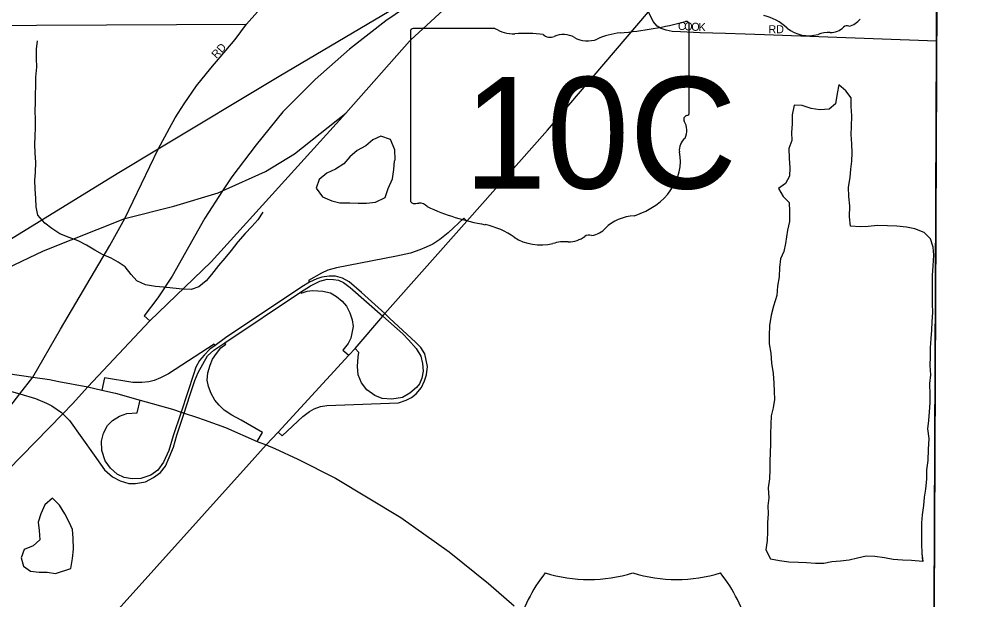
# Model space of a CAD drawing. Extents: x 1857828 to 2277390, y 930619 to 1324581.
# Drawn here: x 2108114 to 2114059, y 1229984 to 1233613 of the extents above; entities that cross this region are included whole.
import ezdxf

# ---------------------------------------------------------------- set-up
doc = ezdxf.new("R2010")
doc.units = 0
for name, color, linetype in [('GM_X_Adjacent_County', 7, 'Continuous'), ('GM_X_City_Street', 7, 'Continuous'), ('GM_X_City_Street_Text', 7, 'Continuous'), ('GM_X_Corporation', 7, 'Continuous'), ('GM_X_County', 7, 'Continuous'), ('GM_X_Interchange_Ramps', 7, 'Continuous'), ('GM_X_Interstate_Route', 7, 'Continuous'), ('GM_X_Interstate_Shield', 7, 'Continuous'), ('GM_X_Minor_Lake', 7, 'Continuous'), ('GM_X_Minor_River', 7, 'Continuous'), ('GM_X_State_Location', 7, 'Continuous'), ('GM_X_State_Route', 7, 'Continuous'), ('GM_X_State_Shield', 7, 'Continuous')]:
    doc.layers.add(name, color=color, linetype=linetype)

msp = doc.modelspace()

# ---------------------------------------------------------------- linework, layer by layer
at = {"layer": 'GM_X_Adjacent_County'}
msp.add_lwpolyline([(2114711.1, 1221285.7), (2113746.9, 1221286.8), (2113809.5, 1227825.9), (2113820.5, 1229023.2), (2113829.3, 1229946.4), (2113843.3, 1233474.2), (2113846.2, 1234211.5), (2113846.5, 1234297.9), (2113848.7, 1234862), (2113849.5, 1235042.4), (2113850.6, 1235339.5), (2113861.7, 1238095.7), (2113878.9, 1241104.5), (2113902.2, 1245192.6), (2113906.2, 1245908.9), (2113929.8, 1250070.4), (2113930.6, 1250409.5), (2113939.3, 1254153.1), (2113939.6, 1254280.1), (2113953.5, 1260222.9), (2113955.8, 1261185.2), (2113962.6, 1263937.9), (2113963, 1264130)], dxfattribs=at)
at = {"layer": 'GM_X_City_Street'}
for points in [[(2108056.2, 1231191.5), (2108118.1, 1231271.4), (2108199.9, 1231376.8), (2108372.2, 1231676.4), (2108681.5, 1232197.3), (2108774.9, 1232367.2), (2108982.8, 1232799.2), (2109053.2, 1232932), (2109088.2, 1232994.8), (2109144.7, 1233084), (2109222.9, 1233195.7), (2109311.1, 1233305.6), (2109464.2, 1233484.8), (2109534.6, 1233580.3), (2109707.4, 1233775.9)], [(2113843.2, 1233474.2), (2112770.2, 1233513.2), (2112649.9, 1233519.2), (2112525.7, 1233523), (2112367.4, 1233526.2), (2112245.2, 1233532), (2112193, 1233535.1), (2112154.9, 1233542.5), (2112124.6, 1233554), (2112100.3, 1233567.6), (2112073.8, 1233597.2), (2112044.9, 1233658.6)], [(2102670.7, 1233593.1), (2103165.4, 1233607.1), (2103588.2, 1233609.4), (2103954, 1233608.1), (2104070.4, 1233609.1), (2106848.1, 1233567.7), (2107346.5, 1233570), (2109534.6, 1233580.3)], [(2109551.4, 1230835.7), (2109656.9, 1230953.1), (2109732.1, 1231033.2), (2110174.7, 1231513.4), (2110213.2, 1231554.7)], [(2108119.1, 1229243), (2109551.4, 1230835.7)]]:
    msp.add_lwpolyline(points, dxfattribs=at)
at = {"layer": 'GM_X_Corporation'}
msp.add_lwpolyline([(2113906.2, 1245908.9), (2113890.9, 1243217.2), (2113849.1, 1234218.1), (2113829.3, 1229946.4), (2113744.8, 1221267.2), (2112015.1, 1221289.3), (2108462.7, 1221311.6), (2108435.6, 1221318.7), (2108389.2, 1221316.1), (2108204.3, 1221319.4), (2095838.9, 1221294.6), (2094008.8, 1221306.3), (2090317.5, 1221329.8), (2090283.5, 1221329.8), (2090249.5, 1221329.8), (2087936.7, 1221317.6), (2086892.2, 1221272.8), (2087018.7, 1245699), (2100580.4, 1245842), (2107567, 1245842.9)], close=True, dxfattribs=at)
at = {"layer": 'GM_X_County'}
msp.add_lwpolyline([(2113963, 1264130), (2113962.6, 1263937.9), (2113955.8, 1261185.2), (2113953.5, 1260222.9), (2113939.6, 1254280.1), (2113939.3, 1254153.1), (2113930.6, 1250409.5), (2113929.8, 1250070.4), (2113906.2, 1245908.9), (2113902.2, 1245192.6), (2113878.9, 1241104.5), (2113861.7, 1238095.7), (2113850.6, 1235339.5), (2113849.5, 1235042.4), (2113848.7, 1234862), (2113846.5, 1234297.9), (2113846.2, 1234211.5), (2113843.3, 1233474.2), (2113829.3, 1229946.4), (2113820.5, 1229023.2), (2113809.5, 1227825.9), (2113746.9, 1221286.8), (2114711.1, 1221285.7)], dxfattribs=at)
at = {"layer": 'GM_X_Interchange_Ramps'}
for points in [[(2111239.1, 1234056), (2111194.2, 1234117.5), (2110699.9, 1233824.6), (2109737.6, 1233254.5), (2108982.8, 1232799.2), (2108727.7, 1232645.3), (2107626.4, 1231970.1), (2107434, 1231857), (2107237.2, 1231759.4), (2107045.7, 1231678.1), (2106834.3, 1231609.4), (2106659.1, 1231567.8), (2106476.7, 1231538.9), (2106315.9, 1231520.9), (2106037.7, 1231511.8), (2106037.7, 1231439.8)], [(2110699.9, 1233824.6), (2110709.3, 1233808.8), (2110404.4, 1233600.5), (2110178.1, 1233424.7), (2109963.3, 1233234.6), (2109762.3, 1233033.1), (2109594.8, 1232826.9), (2109442.1, 1232627.1), (2109384.9, 1232539.5), (2109274.1, 1232369.9), (2109069.8, 1232007.4), (2108980.1, 1231871.9), (2108895.8, 1231759.9), (2108929.9, 1231727.3)], [(2110911.7, 1232351.2), (2110891.1, 1232369.5), (2110794, 1232276.9), (2110742, 1232236.7), (2110697.8, 1232207.2), (2110657.3, 1232187.1), (2110616.6, 1232172), (2110557.9, 1232151), (2110472.4, 1232131.6), (2110097.1, 1232059.6), (2110043.3, 1232043.8), (2110003.1, 1232025.6), (2109922.5, 1231979.2), (2109928.3, 1231969.2)], [(2107905, 1231332.2), (2108118.1, 1231271.4), (2108216.2, 1231243.4), (2108286.4, 1231214.1), (2108319.1, 1231196.8), (2108379.8, 1231154.3), (2108388.2, 1231146), (2108428.2, 1231106.1), (2108582.3, 1230888.1), (2108648.1, 1230797.5), (2108697.6, 1230753.1), (2108744.7, 1230727.7), (2108798.9, 1230712.8), (2108840.9, 1230711.3), (2108903.9, 1230722.3), (2108954.6, 1230749.2), (2108997.4, 1230780.7), (2109028.3, 1230820.5), (2109052.1, 1230873.9), (2109079.2, 1230939), (2109099, 1231012.7), (2109144.9, 1231151.8), (2109181.4, 1231262.3), (2109212, 1231355.5), (2109232.2, 1231404.9), (2109262.5, 1231457.4), (2109291.5, 1231508.6), (2109331.5, 1231545), (2109399.8, 1231590.6), (2109872.5, 1231905.9), (2109934.8, 1231947.4), (2109992.4, 1231974.6), (2110038.5, 1231987.1), (2110078.3, 1231986.5), (2110108.3, 1231981.2), (2110140.6, 1231966.5), (2110181.6, 1231936.1), (2110386.6, 1231757.9), (2110511, 1231647.2), (2110545.7, 1231610.1), (2110593.8, 1231554), (2110622.8, 1231506.3), (2110634.3, 1231461.7), (2110637.4, 1231413.5), (2110628.9, 1231369.2), (2110615.2, 1231334.2), (2110596.4, 1231312.4), (2110553.9, 1231276.1), (2110509.1, 1231249.7), (2110443.2, 1231238.2), (2110382.2, 1231243.1), (2110336, 1231261.3), (2110286.6, 1231296.7), (2110252.7, 1231341.2), (2110233, 1231390.7), (2110228, 1231443.4), (2110231.3, 1231502.8), (2110237.1, 1231530), (2110213.2, 1231554.7)], [(2109732.1, 1231033.2), (2109758.2, 1231010.4), (2109887.4, 1231129.4), (2109928, 1231162.2), (2109958, 1231178.8), (2109996.5, 1231192.6), (2110036.3, 1231198.5), (2110092, 1231200.3), (2110484.1, 1231216.2), (2110532, 1231232.2), (2110566, 1231249.5), (2110594.1, 1231272), (2110626.8, 1231310.9), (2110647.3, 1231352.4), (2110657.9, 1231390.5), (2110664.6, 1231443.5), (2110657.3, 1231482.2), (2110647.4, 1231521.3), (2110623.6, 1231561.6), (2110593, 1231592.8), (2110428.3, 1231744.4), (2110397.5, 1231772.8), (2110253.6, 1231905.3), (2110174.8, 1231970.8), (2110133.9, 1231994.8), (2110090.8, 1232006.2), (2110051, 1232006.8), (2110004.8, 1232000.8), (2109974.7, 1231990.6), (2109928.3, 1231969.2), (2109880.7, 1231940.2), (2109402.9, 1231621), (2109338.7, 1231574.5), (2109305.4, 1231550.5), (2109269.4, 1231514.3), (2109241.3, 1231479.3), (2109218.8, 1231439.4), (2109205.3, 1231399.3), (2109126.4, 1231157.9), (2109124.4, 1231151.8), (2109077.3, 1231009.3), (2109049.6, 1230917.5), (2109016.4, 1230846), (2108980.2, 1230794.4), (2108936.1, 1230763.5), (2108874.3, 1230742.2), (2108821.1, 1230740), (2108770, 1230750.3), (2108727.2, 1230770.7), (2108686, 1230807.6), (2108651.6, 1230853.7), (2108630.7, 1230917.9), (2108629.3, 1230976.2), (2108640.7, 1231025.8), (2108665.9, 1231074.1), (2108698.6, 1231105.8), (2108740.8, 1231133.1), (2108787.3, 1231148.2), (2108852.5, 1231152.8), (2108870.8, 1231233.3)], [(2109872.5, 1231905.9), (2109876.1, 1231900.5), (2109913.7, 1231912.2), (2109945.8, 1231916.9), (2109979.9, 1231916.2), (2110010.5, 1231913.2), (2110058.6, 1231901.7), (2110096.7, 1231880.1), (2110131.2, 1231851.1), (2110158.1, 1231818.6), (2110180.3, 1231777.9), (2110194.8, 1231733.8), (2110200.7, 1231692.4), (2110192.7, 1231651.6), (2110185.4, 1231619.8), (2110168.8, 1231586.8), (2110137.1, 1231543.7), (2110174.7, 1231513.4)], [(2109338.7, 1231574.5), (2109333.2, 1231582.3), (2109046.9, 1231396.6), (2108997.9, 1231371.1), (2108958.6, 1231355.5), (2108924, 1231346.2), (2108880.6, 1231343), (2108825.3, 1231343.5), (2108646.7, 1231371.4), (2108630.4, 1231295.8)], [(2109602.2, 1230975.1), (2109634, 1231031.2), (2109501.3, 1231106.4), (2109443, 1231139.4), (2109395.6, 1231170.8), (2109363.3, 1231201.7), (2109337.2, 1231233.2), (2109313.3, 1231274.3), (2109296.2, 1231317.9), (2109289.4, 1231358.1), (2109294, 1231403.7), (2109308, 1231450.2), (2109323.2, 1231489.2), (2109346.5, 1231523.4), (2109374, 1231558.5), (2109405.1, 1231582.7), (2109399.8, 1231590.6)]]:
    msp.add_lwpolyline(points, dxfattribs=at)
at = {"layer": 'GM_X_Interstate_Route'}
for points in [[(2110552.8, 1233474.3), (2110561, 1233483.5), (2110862.6, 1233762.7), (2111160.2, 1233994.5)], [(2110154, 1233025.6), (2110552.8, 1233474.3)], [(2107005.8, 1231285.3), (2107187.4, 1231442.9), (2107229.3, 1231478.9), (2107527.6, 1231717.2), (2107828.7, 1231936.3), (2108039.8, 1232055.8), (2108266.2, 1232165.3), (2108774.9, 1232367.2), (2109080.3, 1232443.1), (2109357.5, 1232527.1), (2109384.9, 1232539.5), (2109653.8, 1232661.4), (2109834.1, 1232770.6), (2110154, 1233025.6)], [(2107187.4, 1231442.9), (2107588, 1231435), (2107831.7, 1231420.6), (2107883.9, 1231417.3), (2108043.3, 1231399.9), (2108199.9, 1231376.8), (2108304.4, 1231361.3), (2108363.4, 1231349.8), (2108544, 1231315.5)], [(2108544, 1231315.5), (2108630.4, 1231295.8), (2108716.8, 1231276.1), (2108870.8, 1231233.3), (2109071.6, 1231176.1), (2109126.4, 1231157.9), (2109144.9, 1231151.8), (2109222.2, 1231126.1), (2109270.1, 1231109.3)], [(2109270.1, 1231109.3), (2109403.3, 1231062.4), (2109602.2, 1230975.1), (2109656.9, 1230953.1), (2109711.7, 1230931), (2109856, 1230863.4), (2110090.1, 1230744.4), (2110497.9, 1230498.8), (2110801.2, 1230285.4), (2111046.8, 1230086.3), (2111206.8, 1229948.7)]]:
    msp.add_lwpolyline(points, dxfattribs=at)
at = {"layer": 'GM_X_Interstate_Shield'}
for centre, start, end in [((2112135, 1229571.5), 141.66896, 165.80665), ((2111673.5, 1231049.5), 253.00908, 286.99093), ((2112221.4, 1231049.5), 253.00908, 286.99093), ((2111759.9, 1229571.5), 14.19335, 38.33104)]:
    msp.add_arc(centre, 937.5, start, end, dxfattribs=at)
at = {"layer": 'GM_X_Minor_Lake'}
for points in [[(2113759.4, 1230227), (2113754.6, 1230276.1), (2113751.5, 1230334.3), (2113752.2, 1230404.6), (2113753, 1230466.9), (2113756.1, 1230517.1), (2113765, 1230573.5), (2113768.1, 1230625.8), (2113777.1, 1230676.2), (2113783.9, 1230740.6), (2113782.9, 1230796.8), (2113791.8, 1230855.2), (2113794.5, 1230923.5), (2113799.2, 1230991.9), (2113790, 1231053.9), (2113797.1, 1231104.3), (2113800.1, 1231158.6), (2113805, 1231214.9), (2113804.1, 1231265.1), (2113802.7, 1231337.3), (2113807.7, 1231389.6), (2113804.6, 1231449.8), (2113805.5, 1231504.1), (2113806.5, 1231558.3), (2113811.4, 1231616.6), (2113814.4, 1231668.9), (2113817.5, 1231721.2), (2113820.3, 1231781.5), (2113819.4, 1231831.6), (2113818.3, 1231887.8), (2113819.2, 1231946.1), (2113820, 1232010.4), (2113822.8, 1232070.7), (2113827.6, 1232137), (2113822.6, 1232187.1), (2113805.6, 1232239), (2113766.6, 1232280.4), (2113708, 1232301.4), (2113657.6, 1232312.4), (2113597.2, 1232319.3), (2113538.9, 1232322.2), (2113474.6, 1232322.9), (2113416.5, 1232317.8), (2113366.3, 1232314.8), (2113306, 1232319.6), (2113300.9, 1232377.8), (2113303.6, 1232446.1), (2113296.5, 1232504.2), (2113295.3, 1232562.4), (2113304.2, 1232622.8), (2113309.3, 1232675.1), (2113314.3, 1232725.4), (2113317.3, 1232777.7), (2113314.3, 1232833.9), (2113311.1, 1232892.1), (2113312.2, 1232942.3), (2113315, 1233008.6), (2113311.8, 1233066.8), (2113310.8, 1233121), (2113277.8, 1233164.5), (2113235, 1233201.8), (2113223.9, 1233147.4), (2113213.1, 1233082.9), (2113173.6, 1233050), (2113115.4, 1233044.9), (2113061, 1233053.9), (2113004.5, 1233072.8), (2112954.2, 1233073.9), (2112943.3, 1233015.4), (2112942.4, 1232959.2), (2112937.4, 1232904.8), (2112940.3, 1232854.7)], [(2113759.7, 1230224), (2113754.6, 1230276.1), (2113751.5, 1230334.3), (2113752.2, 1230404.6), (2113753, 1230466.9), (2113756.1, 1230517.1), (2113765, 1230573.5), (2113768.1, 1230625.8), (2113777.1, 1230676.2), (2113783.9, 1230740.6), (2113782.9, 1230796.8), (2113791.8, 1230855.2), (2113794.5, 1230923.5), (2113799.2, 1230991.9), (2113790, 1231053.9), (2113797.1, 1231104.3), (2113800.1, 1231158.6), (2113805, 1231214.9), (2113804.1, 1231265.1), (2113802.7, 1231337.3), (2113807.7, 1231389.6), (2113804.6, 1231449.8), (2113805.5, 1231504.1), (2113806.5, 1231558.3), (2113811.4, 1231616.6), (2113814.4, 1231668.9), (2113817.5, 1231721.2), (2113820.3, 1231781.5), (2113819.4, 1231831.6), (2113818.3, 1231887.8), (2113819.2, 1231946.1), (2113820, 1232010.4), (2113822.8, 1232070.7), (2113827.6, 1232137), (2113822.6, 1232187.1), (2113805.6, 1232239), (2113766.6, 1232280.4), (2113708, 1232301.4), (2113657.6, 1232312.4), (2113597.2, 1232319.3), (2113538.9, 1232322.2), (2113474.6, 1232322.9), (2113416.5, 1232317.8), (2113366.3, 1232314.8), (2113306, 1232319.6), (2113300.9, 1232377.8), (2113303.6, 1232446.1), (2113296.5, 1232504.2), (2113295.3, 1232562.4), (2113304.2, 1232622.8), (2113309.3, 1232675.1), (2113314.3, 1232725.4), (2113317.3, 1232777.7), (2113314.3, 1232833.9), (2113311.1, 1232892.1), (2113312.2, 1232942.3), (2113315, 1233008.6), (2113311.8, 1233066.8), (2113310.8, 1233121), (2113277.8, 1233164.5), (2113235, 1233201.8), (2113223.9, 1233147.4), (2113213.1, 1233082.9), (2113173.6, 1233050), (2113115.4, 1233044.9), (2113061, 1233053.9), (2113004.5, 1233072.8), (2112954.2, 1233073.9), (2112943.3, 1233015.4), (2112942.4, 1232959.2), (2112937.4, 1232904.8), (2112940.3, 1232854.7)], [(2110458.5, 1232725.8), (2110462.5, 1232734.2), (2110461.3, 1232796.4), (2110434, 1232860.1), (2110373.3, 1232881), (2110323.6, 1232858), (2110280.1, 1232821), (2110226.4, 1232791.8), (2110179, 1232752.7), (2110141.7, 1232707.8)], [(2112940.3, 1232854.7), (2112921.2, 1232804.1), (2112924.4, 1232744), (2112927.5, 1232683.8), (2112926.5, 1232631.6), (2112901.3, 1232584.9), (2112857.7, 1232553.9), (2112886.8, 1232504.3), (2112923.6, 1232466.8), (2112926.7, 1232410.7), (2112925.9, 1232348.4), (2112912.9, 1232293.9), (2112900.4, 1232211.3), (2112891.3, 1232161), (2112870.1, 1232114.4), (2112863.1, 1232060), (2112862.2, 1232001.8), (2112851.2, 1231945.3), (2112846.3, 1231887), (2112825.5, 1231820.3), (2112810.5, 1231763.8), (2112801.7, 1231699.4), (2112798.9, 1231637.1), (2112797.9, 1231584.8), (2112809, 1231526.8), (2112814.3, 1231462.7), (2112823.5, 1231398.6), (2112828.7, 1231338.4), (2112829.7, 1231286.3), (2112832.6, 1231236.1), (2112823.6, 1231183.7), (2112810.5, 1231135.3), (2112809.5, 1231081), (2112806.6, 1231022.7), (2112807.8, 1230956.5), (2112804.8, 1230906.2), (2112803.9, 1230850), (2112802.8, 1230797.8), (2112801.9, 1230741.5), (2112792.9, 1230685.1), (2112796.1, 1230622.9), (2112791.1, 1230572.6), (2112792, 1230522.4), (2112789, 1230468.2), (2112788.1, 1230409.9), (2112787.2, 1230355.7), (2112778.2, 1230297.3), (2112807.4, 1230241.6), (2112863.9, 1230230.7), (2112922.3, 1230221.8), (2112982.5, 1230220.9), (2113032.8, 1230217.9), (2113089.1, 1230215), (2113139.3, 1230213.9), (2113189.3, 1230225), (2113243.5, 1230228), (2113297.5, 1230235.1), (2113351.5, 1230248.2), (2113405.5, 1230259.3), (2113457.8, 1230258.3), (2113518.2, 1230249.4), (2113572.6, 1230238.4), (2113630.9, 1230235.6), (2113687.2, 1230232.6), (2113759.4, 1230227)], [(2110141.7, 1232707.8), (2110090.1, 1232674.7), (2110036.3, 1232649.6), (2109988.9, 1232610.5), (2109969.9, 1232555.9), (2110009, 1232502.4), (2110067.7, 1232477.5), (2110118.2, 1232464.4), (2110180.4, 1232465.6), (2110232.7, 1232462.6), (2110284.9, 1232463.6), (2110341, 1232468.7), (2110400.7, 1232498), (2110419.7, 1232554.6), (2110446.7, 1232615.4), (2110455.6, 1232673.8), (2110458.6, 1232728.1)], [(2110141.7, 1232707.8), (2110090.1, 1232674.7), (2110036.3, 1232649.6), (2109988.9, 1232610.5), (2109969.9, 1232555.9), (2110009, 1232502.4), (2110067.7, 1232477.5), (2110118.2, 1232464.4), (2110180.4, 1232465.6), (2110232.7, 1232462.6), (2110284.9, 1232463.6), (2110341, 1232468.7), (2110400.7, 1232498), (2110419.7, 1232554.6), (2110446.7, 1232615.4), (2110455.6, 1232673.8), (2110458.5, 1232725.8)], [(2108436.7, 1230180.6), (2108447.6, 1230243.1), (2108454.5, 1230301.4), (2108451.2, 1230369.6), (2108448.1, 1230423.8), (2108427.2, 1230469.6), (2108400, 1230523.2), (2108366.9, 1230576.8), (2108323.9, 1230620.2), (2108274.5, 1230579), (2108249.4, 1230522.3), (2108234.4, 1230469.8)], [(2108234.4, 1230469.8), (2108239.4, 1230417.7), (2108244.5, 1230359.6), (2108203, 1230322.6), (2108145.2, 1230299.4), (2108128.2, 1230246.9), (2108141.2, 1230194.9), (2108186, 1230163.6), (2108240.3, 1230158.7), (2108290.5, 1230157.6), (2108340.9, 1230150.6), (2108436.7, 1230180.6)]]:
    msp.add_lwpolyline(points, dxfattribs=at)
at = {"layer": 'GM_X_Minor_River'}
msp.add_lwpolyline([(2109635.9, 1232406.3), (2109606.2, 1232357.8), (2109568.5, 1232317.3), (2109526.7, 1232272.7), (2109481, 1232222), (2109439.3, 1232167.4), (2109399.5, 1232118.8), (2109359.8, 1232074.3), (2109316.1, 1232017.6), (2109282.3, 1231977.1), (2109236.5, 1231940.5), (2109188.4, 1231924), (2109134.2, 1231925.5), (2109073.9, 1231931), (2109015.7, 1231938.5), (2108965.4, 1231942.1), (2108903.1, 1231953.6), (2108848.7, 1231977.2), (2108814.2, 1232017.1), (2108777.7, 1232064.9), (2108733.2, 1232094.7), (2108688.8, 1232118.4), (2108634.4, 1232142), (2108588, 1232169.7), (2108535.6, 1232199.4), (2108483.1, 1232227), (2108426.7, 1232248.6), (2108368.3, 1232272.2), (2108317.8, 1232303.9), (2108275.4, 1232337.7), (2108230.8, 1232387.5), (2108220.3, 1232439.6), (2108219.8, 1232491.9), (2108215.3, 1232552.1), (2108212.8, 1232604.3), (2108216.4, 1232656.6), (2108219.8, 1232716.9), (2108215.3, 1232777.1), (2108212.8, 1232829.3), (2108214.4, 1232881.6), (2108215.9, 1232935.9), (2108217.5, 1232986.1), (2108215, 1233040.3), (2108216.6, 1233090.6), (2108216.1, 1233140.8), (2108219.7, 1233195.1), (2108219.2, 1233249.3), (2108224.7, 1233311.7), (2108222.2, 1233365.9), (2108223.7, 1233424.2), (2108229.3, 1233476.5)], dxfattribs=at)
at = {"layer": 'GM_X_State_Route'}
for points in [[(2110911.7, 1232351.2), (2111414, 1232918.9), (2112044.9, 1233658.6), (2112694.7, 1234278.7), (2112716.4, 1234299)], [(2108447.2, 1231210.2), (2108544, 1231315.5), (2108929.9, 1231727.3), (2109314.7, 1232096.9), (2110154, 1233025.6)], [(2110213.2, 1231554.7), (2110386.6, 1231757.9), (2110397.5, 1231772.8), (2110911.7, 1232351.2)], [(2100549.8, 1222888.7), (2100912.3, 1223165.7), (2101272.1, 1223562.6), (2103310.5, 1225728.5), (2104085.3, 1226560.2), (2105866.7, 1228483.9), (2106586.1, 1229253.7), (2107271.9, 1230005.1), (2108388.2, 1231146), (2108447.2, 1231210.2)]]:
    msp.add_lwpolyline(points, dxfattribs=at)
at = {"layer": 'GM_X_State_Shield'}
for p, q in [((2110559.1, 1233536.3), (2110559.1, 1232479.7)), ((2111085.8, 1233554.5), (2110576.2, 1233554.5)), ((2112299.3, 1233028), (2112299.3, 1233580.7)), ((2112299.1, 1233028.1), (2112299.3, 1233028))]:
    msp.add_line(p, q, dxfattribs=at)
for centre, radius, start, end in [((2112683.8, 1233311.8), 333.6, 47.18416, 75.83597), ((2113270.9, 1233684.1), 119.3, 282.87319, 323.27711), ((2113044.6, 1233720.3), 211.7, 230.70037, 286.29184), ((2113166.9, 1233355), 173.9, 85.69512, 111.20995), ((2113182.4, 1233641.2), 112.8, 268.77702, 315.54927), ((2113284.4, 1233538.8), 31.8, 65.75173, 132.64842)]:
    msp.add_arc(centre, radius, start, end, dxfattribs=at)
for centre, major_axis, start_param, end_param in [((2111679.4, 1234995.1), (1845.5, 0), 4.814394, 5.042369), ((2112280, 1233583), (19.4, 0), 6.141152, 7.989035), ((2110579, 1233538.6), (20.2, 0), 1.712693, 3.28349), ((2111207.2, 1233677.2), (195.5, 0), 4.042523, 4.731795), ((2111914.8, 1233231.8), (371.3, 0), 1.699011, 2.107814), ((2111272.1, 1232961.3), (702, 0), 1.404758, 1.657858), ((2111431.4, 1233544.1), (56.4, 0), 3.836095, 5.185415), ((2111514.2, 1233421.9), (117.3, 0), 0.950623, 2.079405), ((2111665.6, 1233589.4), (141.1, 0), 4.081561, 5.145723), ((2112294.8, 1232987.4), (30, 0), 1.883978, 3.671073), ((2112278.6, 1233025.8), (20.7, 0), 5.05454, 6.418171), ((2112104.1, 1232917.5), (180, 0), 5.934695, 6.695948), ((2112368.7, 1232796.6), (130.9, 0), 2.387724, 3.262537), ((2111782.8, 1232726.3), (461.6, 0), 5.101752, 6.440018), ((2110579.2, 1232477.4), (20.3, 0), 3.00124, 4.508301), ((2110582.3, 1232585.5), (155.2, 0), 4.665946, 4.897461), ((2110614, 1232418.7), (56, 0), 0.519207, 1.627899), ((2111320.6, 1233368.1), (1332.7, 0), 4.195997, 4.488961), ((2111977.4, 1232183), (252.8, 0), 1.647645, 2.488434), ((2110923.3, 1232005), (417, 0), 0.823519, 1.323587), ((2111657.1, 1232377.3), (149.1, 0), 4.937069, 5.64225), ((2111374.3, 1232413.5), (264.6, 0), 4.026481, 4.996735), ((2111527.2, 1232048.2), (217.4, 0), 1.495662, 1.94098), ((2111546.5, 1232334.4), (141, 0), 4.691044, 5.507374), ((2111674, 1232232), (39.7, 0), 1.147584, 2.315152)]:
    msp.add_ellipse(centre, major_axis=major_axis, ratio=0.8, start_param=start_param, end_param=end_param, dxfattribs=at)

# ---------------------------------------------------------------- texts
at = {"layer": 'GM_X_City_Street_Text'}
for s, rotation, p in [('C', 356.45245, (2112227.6, 1233546.1)), ('O', 356.43483, (2112267.1, 1233543.7)), ('O', 356.56986, (2112311.2, 1233540.9)), ('K', 358.88932, (2112357.3, 1233538.2)), ('RD', 0.00001, (2112794.6, 1233524.1)), ('RD', 47.11989, (2109346.9, 1233362.7))]:
    msp.add_text(s, height=50, rotation=rotation, dxfattribs=at).set_placement(p)
at = {"layer": 'GM_X_State_Location'}
for s in ['s', 'r']:
    msp.add_text(s, height=1, dxfattribs=at).set_placement((2111409.6, 1232937.8))
msp.add_text('10C', height=1, rotation=0.00001, dxfattribs=at).set_placement((2111025.8, 1232860.6))
at = {"layer": 'GM_X_State_Shield'}
msp.add_text('10C', height=696.1, dxfattribs=at).set_placement((2110890.2, 1232554.2))

doc.saveas('drawing.dxf')
